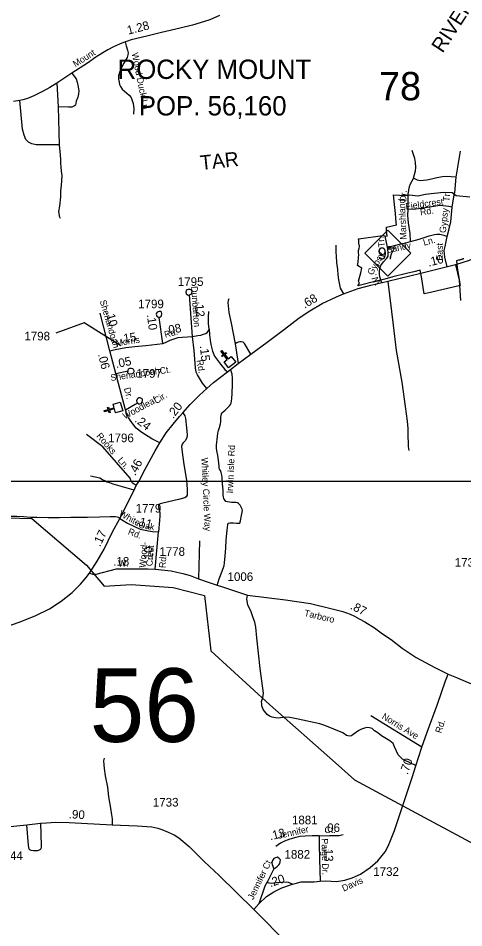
# Model space of a CAD drawing. Extents: x 2220236 to 2384410, y 720751 to 894131.
# Drawn here: x 2338388 to 2344850, y 778583 to 791757 of the extents above; entities that cross this region are included whole.
import ezdxf

# ---------------------------------------------------------------- set-up
doc = ezdxf.new("R2010")
doc.units = 0
doc.layers.add('Default', color=7, linetype='Continuous')

msp = doc.modelspace()

# ---------------------------------------------------------------- linework, layer by layer
at = {"layer": 'Default'}
for p, q in [((2338948, 790816), (2338968, 790474)), ((2338968, 790474), (2338980, 789922)), ((2344798, 789832), (2344734, 789452)), ((2344734, 789452), (2344713, 789225)), ((2344683, 789018), (2344713, 789225)), ((2343741, 788440), (2343711, 788598)), ((2340916, 787147), (2340874, 787750)), ((2339717, 786938), (2339579, 787484)), ((2340484, 787046), (2340430, 787424)), ((2341534, 787040), (2341578, 786755)), ((2339802, 786611), (2339717, 786938)), ((2339802, 786611), (2339981, 786649)), ((2341017, 784189), (2341005, 783635)), ((2344243, 781198), (2343500, 781651)), ((2342095, 779437), (2342005, 779253))]:
    msp.add_line(p, q, dxfattribs=at)
for points in [[(2329808, 816975), (2370566, 816975), (2370566, 785047), (2329808, 785047), (2329808, 816975)], [(2341307, 791794), (2341165, 791732), (2341092, 791710), (2340914, 791658), (2340737, 791611), (2340468, 791550), (2340254, 791495), (2340027, 791441), (2339975, 791425), (2339937, 791413), (2339857, 791381), (2339770, 791340), (2339689, 791299), (2339615, 791253), (2339516, 791193), (2339392, 791105), (2339165, 790959), (2338948, 790816), (2338848, 790755), (2338750, 790701), (2338681, 790666), (2338627, 790636), (2338572, 790613), (2338509, 790589), (2338457, 790574), (2338412, 790566), (2338321, 790548)], [(2339937, 791413), (2339953, 791355), (2339974, 791292), (2339984, 791254), (2339980, 791224), (2339969, 791186), (2339918, 791103), (2339881, 791033), (2339855, 790970), (2339844, 790922), (2339845, 790874), (2339853, 790830), (2339857, 790796), (2339872, 790769), (2339896, 790731), (2339995, 790644), (2340024, 790607), (2340042, 790565), (2340057, 790523), (2340064, 790447), (2340061, 790365)], [(2339165, 790959), (2339227, 790877), (2339243, 790829), (2339260, 790761), (2339267, 790701), (2339263, 790663), (2339252, 790613), (2339231, 790553), (2339217, 790499), (2339205, 790487), (2339166, 790468), (2339120, 790466), (2338968, 790474)], [(2338980, 789922), (2338648, 789922), (2338588, 789936), (2338536, 789959), (2338500, 790002), (2338475, 790064), (2338450, 790150), (2338412, 790566)], [(2338980, 789922), (2338998, 789774), (2339001, 789708), (2339002, 789652), (2339008, 789603), (2339013, 789543), (2339022, 789479), (2339009, 789333), (2339000, 789253), (2339001, 789171), (2338985, 789033), (2338974, 788956), (2338976, 788931), (2338983, 788889), (2338995, 788859)], [(2344122, 789442), (2344151, 789545), (2344153, 789594), (2344150, 789665), (2344139, 789726), (2344100, 789840)], [(2344122, 789442), (2344097, 789398), (2344073, 789352), (2344056, 789313), (2344046, 789269), (2344045, 789221)], [(2344734, 789452), (2344668, 789461), (2344604, 789466), (2344540, 789461), (2344458, 789446), (2344380, 789423), (2344313, 789411), (2344217, 789403), (2344179, 789409), (2344122, 789442)], [(2344850, 788273), (2344848, 788272), (2344846, 788271), (2344843, 788270), (2344841, 788270), (2344838, 788269), (2344836, 788268), (2344834, 788267), (2344832, 788266), (2344829, 788266), (2344827, 788265), (2344824, 788264), (2344822, 788263), (2344820, 788263), (2344817, 788262), (2344815, 788261), (2344812, 788261), (2344810, 788260), (2344808, 788259), (2344805, 788258), (2344803, 788258), (2344800, 788257), (2344798, 788256), (2344796, 788256), (2344793, 788255), (2344791, 788255), (2344786, 788253), (2344784, 788253), (2344778, 788251), (2344776, 788251), (2344773, 788250), (2344744, 788243), (2344755, 788142), (2344796, 787886), (2344740, 787873), (2344468, 787810), (2344365, 787786), (2344273, 787765), (2344236, 788010), (2344219, 788109), (2344124, 788085), (2344019, 788059), (2343822, 788009), (2343703, 787979), (2343604, 787954), (2343602, 787954), (2343600, 787953), (2343313, 787879), (2343337, 787921), (2343322, 787950), (2343358, 788070), (2343371, 788136), (2343310, 788177), (2343319, 788223), (2343319, 788224), (2343324, 788291), (2343326, 788331), (2343326, 788332), (2343322, 788352), (2343322, 788355), (2343322, 788357), (2343322, 788368), (2343322, 788370), (2343322, 788373), (2343323, 788375), (2343323, 788377), (2343323, 788379), (2343323, 788381), (2343323, 788383), (2343324, 788384), (2343324, 788386), (2343324, 788388), (2343324, 788390), (2343324, 788392), (2343325, 788394), (2343325, 788395), (2343326, 788397), (2343326, 788399), (2343326, 788401), (2343327, 788403), (2343327, 788404), (2343328, 788406), (2343328, 788408), (2343328, 788410), (2343329, 788412), (2343330, 788413), (2343330, 788415), (2343330, 788417), (2343331, 788419), (2343335, 788451), (2343335, 788462), (2343334, 788470), (2343333, 788476), (2343330, 788496), (2343327, 788512), (2343328, 788527), (2343328, 788543), (2343325, 788556), (2343324, 788560), (2343674, 788608), (2343740, 788601), (2343740, 788602), (2343739, 788604), (2343738, 788607), (2343738, 788609), (2343738, 788612), (2343737, 788614), (2343737, 788617), (2343736, 788619), (2343736, 788622), (2343735, 788624), (2343735, 788626), (2343734, 788629), (2343734, 788631), (2343734, 788634), (2343733, 788636), (2343733, 788639), (2343732, 788641), (2343732, 788644), (2343732, 788646), (2343732, 788649), (2343731, 788651), (2343731, 788654), (2343731, 788656), (2343730, 788659), (2343730, 788661), (2343730, 788664), (2343730, 788666), (2343730, 788669), (2343729, 788671), (2343729, 788674), (2343729, 788676), (2343729, 788678), (2343728, 788681), (2343728, 788684), (2343728, 788686), (2343728, 788688), (2343728, 788691), (2343728, 788694), (2343728, 788696), (2343728, 788701), (2343728, 788704), (2343728, 788726), (2343728, 788730), (2343874, 788763), (2343874, 788764), (2343870, 788800), (2343858, 788929), (2343844, 789060), (2343831, 789199), (2344003, 789189), (2344065, 789199), (2344181, 789186), (2344182, 789186), (2344292, 789206), (2344421, 789222), (2344558, 789239), (2344682, 789234), (2344738, 789191), (2344936, 789169)], [(2344850, 788273), (2344848, 788272), (2344846, 788271), (2344843, 788270), (2344841, 788270), (2344838, 788269), (2344836, 788268), (2344834, 788267), (2344832, 788266), (2344829, 788266), (2344827, 788265), (2344824, 788264), (2344822, 788263), (2344820, 788263), (2344817, 788262), (2344815, 788261), (2344812, 788261), (2344810, 788260), (2344808, 788259), (2344805, 788258), (2344803, 788258), (2344800, 788257), (2344798, 788256), (2344796, 788256), (2344793, 788255), (2344791, 788255), (2344786, 788253), (2344784, 788253), (2344778, 788251), (2344776, 788251), (2344773, 788250), (2344744, 788243), (2344755, 788142), (2344796, 787886), (2344740, 787873), (2344468, 787810), (2344365, 787786), (2344273, 787765), (2344236, 788010), (2344219, 788109), (2344124, 788085), (2344019, 788059), (2343822, 788009), (2343703, 787979), (2343604, 787954), (2343602, 787954), (2343600, 787953), (2343313, 787879), (2343337, 787921), (2343322, 787950), (2343358, 788070), (2343371, 788136), (2343310, 788177), (2343319, 788223), (2343319, 788224), (2343324, 788291), (2343326, 788331), (2343326, 788332), (2343322, 788352), (2343322, 788355), (2343322, 788357), (2343322, 788368), (2343322, 788370), (2343322, 788373), (2343323, 788375), (2343323, 788377), (2343323, 788379), (2343323, 788381), (2343323, 788383), (2343324, 788384), (2343324, 788386), (2343324, 788388), (2343324, 788390), (2343324, 788392), (2343325, 788394), (2343325, 788395), (2343326, 788397), (2343326, 788399), (2343326, 788401), (2343327, 788403), (2343327, 788404), (2343328, 788406), (2343328, 788408), (2343328, 788410), (2343329, 788412), (2343330, 788413), (2343330, 788415), (2343330, 788417), (2343331, 788419), (2343335, 788451), (2343335, 788462), (2343334, 788470), (2343333, 788476), (2343330, 788496), (2343327, 788512), (2343328, 788527), (2343328, 788543), (2343325, 788556), (2343324, 788560), (2343674, 788608), (2343740, 788601), (2343740, 788602), (2343739, 788604), (2343738, 788607), (2343738, 788609), (2343738, 788612), (2343737, 788614), (2343737, 788617), (2343736, 788619), (2343736, 788622), (2343735, 788624), (2343735, 788626), (2343734, 788629), (2343734, 788631), (2343734, 788634), (2343733, 788636), (2343733, 788639), (2343732, 788641), (2343732, 788644), (2343732, 788646), (2343732, 788649), (2343731, 788651), (2343731, 788654), (2343731, 788656), (2343730, 788659), (2343730, 788661), (2343730, 788664), (2343730, 788666), (2343730, 788669), (2343729, 788671), (2343729, 788674), (2343729, 788676), (2343729, 788678), (2343728, 788681), (2343728, 788684), (2343728, 788686), (2343728, 788688), (2343728, 788691), (2343728, 788694), (2343728, 788696), (2343728, 788701), (2343728, 788704), (2343728, 788726), (2343728, 788730), (2343874, 788763), (2343874, 788764), (2343870, 788800), (2343858, 788929), (2343844, 789060), (2343831, 789199), (2344003, 789189), (2344065, 789199), (2344181, 789186), (2344182, 789186), (2344292, 789206), (2344421, 789222), (2344558, 789239), (2344682, 789234), (2344738, 789191), (2344936, 789169)], [(2344041, 788989), (2344042, 789133), (2344045, 789221)], [(2344079, 788523), (2344070, 788640), (2344048, 788791), (2344039, 788901), (2344041, 788989)], [(2344683, 789018), (2344635, 789030), (2344503, 789042), (2344415, 789031), (2344194, 788994), (2344116, 788987), (2344041, 788989)], [(2344610, 788596), (2344637, 788705), (2344660, 788809), (2344683, 789018)], [(2344079, 788523), (2344203, 788554), (2344348, 788605), (2344424, 788626), (2344458, 788629), (2344500, 788629), (2344562, 788616), (2344610, 788596)], [(2344610, 788158), (2344573, 788298), (2344566, 788393), (2344580, 788448), (2344610, 788596)], [(2342993, 788470), (2342995, 788367), (2342997, 788312), (2343005, 788219), (2343017, 788115), (2343024, 788038), (2343033, 787966), (2343058, 787846), (2343105, 787767)], [(2343741, 788440), (2343825, 788458), (2343937, 788491), (2344007, 788504), (2344079, 788523)], [(2341122, 786392), (2341220, 786479), (2341421, 786633), (2341467, 786668), (2341578, 786755), (2341761, 786891), (2341996, 787065), (2342249, 787252), (2342463, 787415), (2342617, 787519), (2342797, 787627), (2343005, 787723), (2343105, 787767), (2343319, 787841), (2343502, 787889), (2343750, 787950), (2344227, 788065), (2344748, 788196), (2344917, 788248), (2345060, 788300), (2345313, 788417)], [(2343663, 787921), (2343634, 788013), (2343627, 788049), (2343629, 788091), (2343632, 788129), (2343648, 788175), (2343683, 788229), (2343732, 788280), (2343752, 788310), (2343751, 788370), (2343741, 788440)], [(2344807, 787666), (2344785, 787964), (2344732, 788186)], [(2343747, 787945), (2343824, 787309), (2343870, 786944), (2343950, 786487), (2344000, 786134), (2344030, 785919), (2344037, 785816), (2344037, 785753), (2344045, 785555), (2344054, 785497)], [(2340874, 787750), (2340900, 787764), (2340907, 787776), (2340909, 787800), (2340903, 787816), (2340881, 787826), (2340851, 787827), (2340839, 787823), (2340825, 787811), (2340821, 787789), (2340823, 787767), (2340840, 787753), (2340854, 787745), (2340874, 787750)], [(2341442, 787691), (2341432, 787670), (2341427, 787638), (2341444, 787496), (2341475, 787340), (2341534, 787040)], [(2340430, 787424), (2340444, 787427), (2340467, 787447), (2340471, 787479), (2340465, 787499), (2340453, 787507), (2340433, 787509), (2340419, 787506), (2340403, 787498), (2340393, 787484), (2340389, 787468), (2340398, 787442), (2340412, 787432), (2340430, 787424)], [(2341157, 787251), (2341150, 787336), (2341147, 787426), (2341152, 787509)], [(2339876, 787011), (2339346, 787345), (2338933, 787197)], [(2340484, 787046), (2340525, 787061), (2340590, 787092), (2340651, 787115), (2340707, 787133), (2340768, 787137), (2340916, 787147)], [(2340916, 787147), (2340992, 787160), (2341037, 787168), (2341075, 787180), (2341107, 787190), (2341130, 787205), (2341147, 787228), (2341157, 787251)], [(2341122, 786392), (2341061, 786470), (2340986, 786593), (2340971, 786631), (2340960, 786691), (2340941, 786943), (2340916, 787147)], [(2341157, 787251), (2341162, 787170), (2341172, 787095), (2341180, 787032), (2341205, 786935), (2341237, 786862), (2341278, 786802), (2341320, 786744), (2341385, 786671), (2341421, 786633)], [(2333236, 787092), (2333407, 786848), (2333965, 786983), (2334748, 786926), (2335212, 786750), (2335707, 786780), (2335732, 786176), (2336928, 786183), (2337321, 785094), (2337723, 784537), (2338587, 784509), (2339379, 783833), (2339637, 783530), (2340026, 783555), (2340637, 783510), (2341088, 783396), (2341182, 782595), (2342039, 781812), (2342989, 780974), (2343263, 780727), (2344278, 780179), (2345408, 779577)], [(2339717, 786938), (2339792, 786959), (2339951, 786988), (2340081, 787000), (2340241, 787017), (2340484, 787046)], [(2341761, 786891), (2341670, 787045), (2341648, 787065), (2341620, 787069), (2341600, 787069), (2341580, 787066), (2341560, 787056), (2341534, 787040)], [(2340440, 785607), (2340328, 785665), (2340181, 785754), (2340098, 785819), (2340049, 785880), (2340036, 785900), (2340012, 785936), (2339988, 785975), (2339965, 786022), (2339946, 786086), (2339802, 786611)], [(2339981, 786649), (2339989, 786678), (2340009, 786688), (2340027, 786690), (2340045, 786682), (2340055, 786672), (2340065, 786656), (2340063, 786634), (2340054, 786614), (2340034, 786606), (2340014, 786602), (2339992, 786607), (2339980, 786621), (2339977, 786637), (2339981, 786649)], [(2341274, 783541), (2341303, 783638), (2341347, 783750), (2341374, 783831), (2341379, 783871), (2341388, 783970), (2341398, 784079), (2341406, 784201), (2341420, 784341), (2341427, 784418), (2341435, 784443), (2341458, 784446), (2341486, 784446), (2341511, 784447), (2341554, 784443), (2341603, 784442), (2341611, 784477), (2341628, 784555), (2341637, 784601), (2341639, 784626), (2341636, 784646), (2341626, 784667), (2341606, 784702), (2341593, 784719), (2341582, 784729), (2341566, 784736), (2341544, 784741), (2341514, 784742), (2341481, 784744), (2341451, 784746), (2341425, 784751), (2341401, 784759), (2341387, 784773), (2341379, 784784), (2341371, 784799), (2341364, 784821), (2341362, 784853), (2341359, 784922), (2341351, 785012), (2341348, 785108), (2341343, 785140), (2341332, 785178), (2341320, 785204), (2341309, 785227), (2341303, 785246), (2341302, 785269), (2341295, 785355), (2341283, 785422), (2341270, 785490), (2341266, 785534), (2341266, 785575), (2341269, 785616), (2341271, 785657), (2341278, 785697), (2341284, 785748), (2341292, 785784), (2341305, 785827), (2341323, 785884), (2341327, 785909), (2341328, 785948), (2341328, 785976), (2341332, 786002), (2341338, 786026), (2341345, 786039), (2341359, 786057), (2341390, 786081), (2341419, 786110), (2341451, 786142), (2341466, 786160), (2341475, 786182), (2341481, 786213), (2341485, 786246), (2341493, 786327), (2341497, 786448), (2341497, 786545), (2341491, 786599), (2341477, 786643), (2341467, 786668)], [(2340440, 785607), (2340536, 785750), (2340635, 785877), (2340725, 785989), (2340774, 786042), (2340884, 786164), (2341016, 786297), (2341122, 786392)], [(2340121, 786183), (2340137, 786169), (2340153, 786170), (2340177, 786180), (2340187, 786198), (2340192, 786218), (2340190, 786232), (2340184, 786242), (2340158, 786256), (2340138, 786259), (2340122, 786247), (2340112, 786237), (2340104, 786213), (2340109, 786195), (2340121, 786183)], [(2339946, 786086), (2340085, 786169), (2340121, 786183)], [(2340774, 786042), (2340803, 785999), (2340814, 785961), (2340831, 785825), (2340832, 785771), (2340838, 785722), (2340833, 785678), (2340809, 785636), (2340778, 785607), (2340766, 785587), (2340756, 785553), (2340768, 785471), (2340791, 785295), (2340827, 785065), (2340833, 784997), (2340838, 784936), (2340840, 784898), (2340838, 784849), (2340826, 784825), (2340804, 784809), (2340713, 784784), (2340485, 784732), (2340447, 784723), (2340427, 784713), (2340421, 784701), (2340421, 784682), (2340431, 784636), (2340442, 784594), (2340442, 784548), (2340437, 784481), (2340422, 784316)], [(2340098, 784987), (2340039, 785028), (2340027, 785056), (2340023, 785068), (2340012, 785095), (2339616, 785551), (2339377, 785729)], [(2339864, 784513), (2340069, 784920), (2340098, 784987), (2340138, 785047), (2340228, 785226), (2340373, 785493), (2340440, 785607)], [(2340069, 784920), (2339764, 785008), (2339716, 785026), (2339675, 785038), (2339659, 785047), (2339643, 785055), (2339611, 785069), (2339573, 785094), (2339439, 785124)], [(2337657, 784714), (2337663, 784693), (2337674, 784677), (2337691, 784662), (2337716, 784649), (2337749, 784637), (2337888, 784604), (2338092, 784551), (2338135, 784547), (2338208, 784545), (2338368, 784545), (2338464, 784542), (2338569, 784532), (2338659, 784528), (2338823, 784526), (2338985, 784527), (2339153, 784528), (2339392, 784529), (2339565, 784534), (2339722, 784538), (2339797, 784538), (2339822, 784536), (2339843, 784529), (2339864, 784513)], [(2339424, 783720), (2339534, 783894), (2339636, 784067), (2339753, 784306), (2339864, 784513)], [(2339864, 784513), (2339974, 784443), (2340159, 784358), (2340279, 784330), (2340335, 784321), (2340422, 784316)], [(2340372, 783775), (2340422, 784316)], [(2336287, 781362), (2336544, 781621), (2336892, 781957), (2337457, 782495), (2337567, 782599), (2337713, 782701), (2337884, 782807), (2338041, 782879), (2338196, 782935), (2338404, 783010), (2338635, 783102), (2338841, 783202), (2339012, 783314), (2339172, 783440), (2339292, 783562), (2339374, 783656), (2339424, 783720)], [(2339424, 783720), (2339469, 783704), (2339518, 783706), (2339813, 783782), (2340266, 783784), (2340372, 783775)], [(2340372, 783775), (2340608, 783754), (2340689, 783735), (2340776, 783716), (2340883, 783685), (2341005, 783635), (2341156, 783582), (2341469, 783482), (2341714, 783399), (2342262, 783332), (2342625, 783279), (2342922, 783207), (2343094, 783163), (2343203, 783124), (2343264, 783095), (2343331, 783060), (2343413, 783015), (2343554, 782925), (2343671, 782842), (2343797, 782756), (2343955, 782634), (2344159, 782498), (2344430, 782354), (2344623, 782256)], [(2344154, 780931), (2344126, 780948), (2344096, 780960), (2344044, 780986), (2344030, 780992), (2343995, 781008), (2343960, 781026), (2343896, 781089), (2343847, 781206), (2343827, 781253), (2343778, 781293), (2343655, 781365), (2343603, 781407), (2343555, 781438), (2343520, 781468), (2343484, 781481), (2343446, 781483), (2343410, 781476), (2343366, 781460), (2343327, 781441), (2343247, 781381), (2343220, 781364), (2343186, 781360), (2343150, 781369), (2343095, 781409), (2342834, 781515), (2342764, 781537), (2342447, 781605), (2342375, 781618), (2342329, 781631), (2342257, 781634), (2342157, 781621), (2342117, 781625), (2342071, 781634), (2342033, 781650), (2341996, 781671), (2341941, 781745), (2341921, 781796), (2341919, 781824), (2341918, 781862), (2341934, 781913), (2341945, 781983), (2341898, 782340), (2341847, 782783), (2341833, 782937), (2341818, 783011), (2341794, 783072), (2341765, 783160), (2341719, 783260), (2341702, 783343), (2341706, 783371), (2341714, 783399)], [(2342765, 779259), (2342848, 779261), (2343003, 779255), (2343123, 779275), (2343232, 779309), (2343354, 779362), (2343494, 779454), (2343601, 779554), (2343708, 779682), (2343753, 779764), (2343789, 779847), (2343843, 779991), (2344099, 780761), (2344154, 780931), (2344243, 781198), (2344319, 781415), (2344466, 781824), (2344583, 782160), (2344623, 782256)], [(2344623, 782256), (2344742, 782207), (2344914, 782138), (2345114, 782059), (2345286, 782016), (2345420, 781998)], [(2339637, 781041), (2339627, 780999), (2339628, 780941), (2339637, 780889), (2339651, 780785), (2339681, 780622), (2339700, 780478), (2339726, 780317), (2339741, 780219), (2339749, 780160), (2339753, 780108), (2339753, 780072)], [(2338073, 780032), (2338513, 780076), (2338713, 780096), (2338800, 780105), (2338934, 780111), (2339127, 780106), (2339753, 780072), (2340113, 780061), (2340324, 780046), (2340415, 780024), (2340473, 780008), (2340565, 779970), (2340648, 779929), (2340718, 779884), (2340866, 779761), (2340960, 779669), (2341085, 779543), (2341300, 779342), (2341804, 778846)], [(2338713, 780096), (2338722, 779777), (2338720, 779754), (2338715, 779728), (2338701, 779710), (2338669, 779700), (2338611, 779699), (2338577, 779701), (2338557, 779711), (2338547, 779724), (2338540, 779776), (2338513, 780076)], [(2342754, 779914), (2342650, 779916), (2342548, 779912), (2342471, 779903), (2342413, 779890), (2342328, 779868), (2342252, 779838), (2342193, 779810), (2342125, 779762)], [(2342754, 779914), (2342902, 779921), (2342994, 779921), (2343044, 779921), (2343098, 779934)], [(2342754, 779914), (2342754, 779792), (2342759, 779577), (2342765, 779259)], [(2342095, 779437), (2342137, 779466), (2342169, 779494), (2342180, 779514), (2342188, 779540), (2342190, 779566), (2342184, 779576), (2342167, 779592), (2342143, 779604), (2342117, 779597), (2342095, 779587), (2342078, 779559), (2342066, 779529), (2342071, 779499), (2342095, 779437)], [(2341804, 778846), (2341877, 778930), (2341990, 779034), (2342094, 779105), (2342213, 779164), (2342364, 779217), (2342404, 779225), (2342489, 779248), (2342678, 779248), (2342765, 779259)], [(2342005, 779253), (2341966, 779184), (2341877, 778930)], [(2342364, 779217), (2342309, 779238), (2342279, 779242), (2342135, 779232), (2342057, 779226), (2342026, 779228), (2342014, 779234), (2342005, 779253)], [(2341804, 778846), (2342310, 778340), (2342826, 777813), (2343035, 777582), (2343094, 777512), (2343168, 777423), (2343230, 777342), (2343589, 776908), (2343924, 776494)]]:
    msp.add_lwpolyline(points, dxfattribs=at)
for points in [[(2343414, 788352), (2343747, 788685), (2344080, 788352), (2343747, 788019)], [(2341374, 786779), (2341419, 786814), (2341373, 786874), (2341347, 786855), (2341338, 786868), (2341363, 786887), (2341327, 786935), (2341340, 786945), (2341376, 786897), (2341402, 786916), (2341411, 786903), (2341386, 786884), (2341432, 786823), (2341478, 786858), (2341542, 786773), (2341438, 786694)], [(2339801, 786043), (2339786, 786098), (2339712, 786078), (2339721, 786047), (2339705, 786043), (2339697, 786074), (2339639, 786058), (2339635, 786074), (2339693, 786089), (2339684, 786120), (2339700, 786124), (2339708, 786094), (2339782, 786114), (2339767, 786169), (2339869, 786197), (2339904, 786071)]]:
    msp.add_lwpolyline(points, close=True, dxfattribs=at)

# ---------------------------------------------------------------- texts
for s, height, rotation, p in [('RIVER', 210, 56.9019, (2344542, 791241)), ('1.28', 125, 14.266, (2339984, 791518)), ('Mount', 95, 31.8274, (2339217, 791045)), ('Wood Duck Ln', 95, 281.381, (2340033, 791248)), ('TAR', 210, 6.1564, (2341037, 789557)), ('Dr.', 95, 87.0207, (2344014, 789095)), ('Marshland', 95, 92.5544, (2344021, 788554)), ('Fieldcrest', 95, 7.7688, (2344010, 788983)), ('Tr.', 95, 84.6456, (2344639, 789096)), ('Rd.', 95, 7.7688, (2344222, 788901)), ('Gypsy', 95, 83.5897, (2344588, 788642)), ('Tr.', 95, 97.9883, (2343708, 788447)), ('Sandy', 95, 11.2628, (2343738, 788354)), ('Ln.', 95, 15.4628, (2344274, 788460)), ('East', 95, 88.8515, (2344543, 788245)), ('Gypsy', 95, 59.4985, (2343523, 788026)), ('.10', 125, 14.1904, (2344341, 788158)), ('W.', 95, 119.2144, (2343649, 787926)), ('Dunbarton', 95, 273.9849, (2340896, 787873)), ('Shenandoah', 95, 286.1869, (2339570, 787661)), ('.68', 125, 30.9586, (2342542, 787547)), ('.12', 125, 273.9849, (2340952, 787658)), ('.10', 125, 286.1869, (2339652, 787502)), ('.10', 125, 277.8554, (2340253, 787462)), ('.08', 125, 10.6249, (2340534, 787171)), ('Morris', 95, 8.2587, (2339807, 787006)), ('.15', 125, 8.2587, (2339877, 787050)), ('Rd.', 95, 15.9449, (2340522, 787124)), ('.06', 125, 284.0001, (2339543, 786887)), ('.15', 125, 276.9037, (2341020, 787011)), ('.05', 125, 11.7331, (2339811, 786688)), ('Rd.', 95, 280.0192, (2340974, 786802)), ('Shenandoah', 95, 8.3372, (2339732, 786502)), ('Ct.', 95, 9.4667, (2340448, 786600)), ('Dr.', 95, 285.2188, (2339920, 786395)), ('Woodleaf', 95, 28.3216, (2339935, 785945)), ('Cir.', 95, 33.5404, (2340394, 786165)), ('.20', 125, 51.8001, (2340635, 785951)), ('.24', 125, 322.4392, (2340068, 785919)), ('Rooks', 95, 310.6629, (2339516, 785703)), ('Irwin Isle Rd', 95, 87.4451, (2341501, 784874)), ('Ln.', 95, 310.6003, (2339823, 785350)), ('.46', 125, 62.3436, (2340087, 785122)), ('Whitley Circle Way', 95, 272.6196, (2341044, 785390)), ('White', 95, 331.5871, (2339841, 784551)), ('.11', 125, 345.5727, (2340089, 784422)), ('Oak', 95, 350.181, (2340126, 784379)), ('.17', 125, 64.7858, (2339576, 784093)), ('Rd.', 95, 338.8656, (2339972, 784286)), ('Wood-', 95, 85.2722, (2340234, 783794)), ('Crest', 95, 85.2722, (2340334, 783816)), ('.10', 125, 89.0294, (2340335, 783871)), ('Rd.', 95, 85.2722, (2340523, 783790)), ('.18', 125, 359.1091, (2339765, 783830)), ('W.', 95, 0.0819, (2339837, 783815)), ('Tarboro', 95, 346.6797, (2342529, 783100)), ('.87', 125, 333.1285, (2343193, 783206)), ('Norris Ave', 95, 328.6406, (2343652, 781618)), ('Rd.', 95, 71.8324, (2344522, 781394)), ('.70', 125, 71.0014, (2344035, 780793)), ('.90', 125, 356.9203, (2339119, 780169)), ('Jennifer', 95, 12.5342, (2342166, 779871)), ('.06', 125, 0, (2342822, 779970)), ('.13', 125, 14.3873, (2342045, 779848)), ('Paige Dr.', 95, 271.1568, (2342787, 779876)), ('.13', 125, 271.1569, (2342827, 779772)), ('Jennifer Ct', 95, 63.999, (2341796, 778981)), ('.20', 125, 19.2102, (2342046, 779170)), ('Davis', 95, 24.0252, (2343108, 779106))]:
    msp.add_text(s, height=height, rotation=rotation, dxfattribs=at).set_placement(p)
for s, height, p in [('ROCKY MOUNT', 280, (2339829, 790877)), ('78', 410.1, (2343620, 790568)), ('POP. 56,160', 280, (2340136, 790348)), ('97', 175, (2343601, 788262)), ('1795', 125, (2340703, 787879)), ('1799', 125, (2340128, 787556)), ('1798', 125, (2338478, 787090)), ('1797', 125, (2340101, 786549)), ('1796', 125, (2339693, 785616)), ('1779', 125, (2340091, 784596)), ('1778', 125, (2340435, 783970)), ('1730', 125, (2344718, 783813)), ('1006', 125, (2341424, 783606)), ('56', 1066.3, (2339424, 781275)), ('1733', 125, (2340341, 780339)), ('1881', 125, (2342358, 780082)), ('Ct.', 95, (2342831, 779955)), ('1544', 125, (2338084, 779566)), ('1882', 125, (2342250, 779584)), ('1732', 125, (2343537, 779335))]:
    msp.add_text(s, height=height, dxfattribs=at).set_placement(p)

doc.saveas('drawing.dxf')
